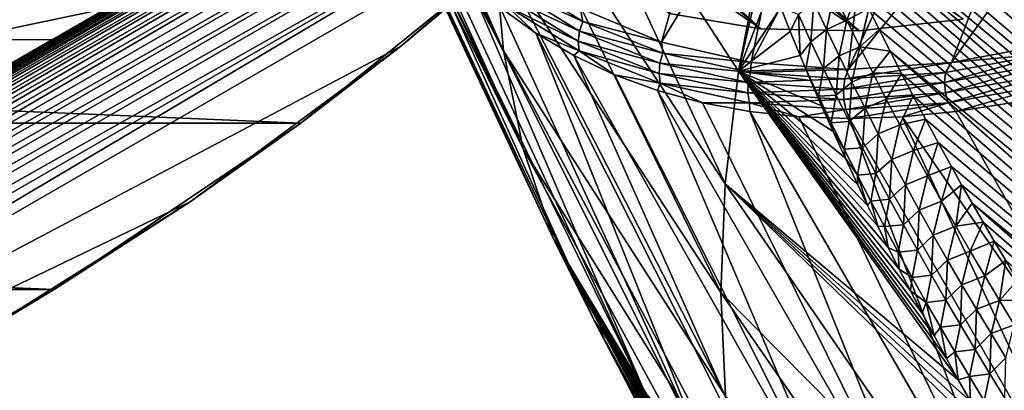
# Model space of a CAD drawing. Header units: metres. Extents: x -82 to 82, y -313 to 40.
# Tile 316 of 405: x 21 to 32, y -35 to -31. Entities that reach past the tile are written whole.
import ezdxf

# ---------------------------------------------------------------- set-up
doc = ezdxf.new("R2010")
doc.units = ezdxf.units.M
doc.layers.add('solid_505278_SW0001_CCC', color=7, linetype='CONTINUOUS')

msp = doc.modelspace()

# ---------------------------------------------------------------- linework, layer by layer
at = {"layer": 'solid_505278_SW0001_CCC'}
for points in [[(50.405338, -38.536587, 83.331169), (30.797325, -21.331577, 63.891705), (30.647306, -21.351151, 63.716587)], [(50.522469, -37.890675, 83.596817), (30.954178, -21.317228, 64.075394), (30.797325, -21.331577, 63.891705)], [(50.405338, -38.536587, 83.331169), (50.522469, -37.890675, 83.596817), (30.797325, -21.331577, 63.891705)], [(50.522469, -37.890675, 83.596817), (31.117716, -21.307964, 64.267563), (30.954178, -21.317228, 64.075394)], [(50.522469, -37.890675, 83.596817), (31.288496, -21.304432, 64.468788), (31.117716, -21.307964, 64.267563)], [(50.522469, -37.890675, 83.596817), (31.466503, -21.306665, 64.679092), (31.288496, -21.304432, 64.468788)], [(50.522469, -37.890675, 83.596817), (31.651787, -21.314751, 64.898575), (31.466503, -21.306665, 64.679092)], [(50.604389, -37.232422, 83.86628), (31.845007, -21.329401, 65.127899), (31.651787, -21.314751, 64.898575)], [(50.522469, -37.890675, 83.596817), (50.604389, -37.232422, 83.86628), (31.651787, -21.314751, 64.898575)], [(50.405338, -38.536587, 83.331169), (30.236097, -21.438131, 63.240215), (30.111528, -21.475842, 63.097164)], [(50.405338, -38.536587, 83.331169), (30.366793, -21.404585, 63.390987), (30.236097, -21.438131, 63.240215)], [(50.405338, -38.536587, 83.331169), (30.503941, -21.375675, 63.549835), (30.366793, -21.404585, 63.390987)], [(50.405338, -38.536587, 83.331169), (30.647306, -21.351151, 63.716587), (30.503941, -21.375675, 63.549835)], [(50.253677, -39.170261, 83.069572), (29.879951, -21.56267, 62.833241), (29.671486, -21.663111, 62.598316)], [(50.253677, -39.170261, 83.069572), (30.111528, -21.475842, 63.097164), (29.879951, -21.56267, 62.833241)], [(50.253677, -39.170261, 83.069572), (50.405338, -38.536587, 83.331169), (30.111528, -21.475842, 63.097164)], [(50.253677, -39.170261, 83.069572), (29.671486, -21.663111, 62.598316), (29.485535, -21.775202, 62.391418)], [(50.067978, -39.791424, 82.812202), (29.485535, -21.775202, 62.391418), (29.321289, -21.895908, 62.211342)], [(50.067978, -39.791424, 82.812202), (50.253677, -39.170261, 83.069572), (29.485535, -21.775202, 62.391418)], [(50.067978, -39.791424, 82.812202), (29.321289, -21.895908, 62.211342), (29.176422, -22.023369, 62.055168)], [(50.067978, -39.791424, 82.812202), (29.176422, -22.023369, 62.055168), (29.048952, -22.15678, 61.920353)], [(49.84869, -40.399746, 82.559273), (29.048952, -22.15678, 61.920353), (28.936529, -22.295645, 61.804073)], [(49.84869, -40.399746, 82.559273), (50.067978, -39.791424, 82.812202), (29.048952, -22.15678, 61.920353)], [(49.84869, -40.399746, 82.559273), (28.936529, -22.295645, 61.804073), (28.836658, -22.440033, 61.70348)], [(49.84869, -40.399746, 82.559273), (28.836658, -22.440033, 61.70348), (28.747866, -22.591072, 61.616875)], [(20.663433, -22.861235, 27.033989), (20.981243, -22.640097, 26.343277), (30.155128, -31.10516, 36.312004)], [(20.981243, -22.640097, 26.343277), (31.343657, -30.972475, 35.13353), (30.155128, -31.10516, 36.312004)], [(49.84869, -40.399746, 82.559273), (28.747866, -22.591072, 61.616875), (28.668907, -22.749779, 61.542908)], [(49.596058, -40.995255, 82.310867), (28.668907, -22.749779, 61.542908), (28.598663, -22.917269, 61.480473)], [(49.596058, -40.995255, 82.310867), (49.84869, -40.399746, 82.559273), (28.668907, -22.749779, 61.542908)], [(20.36623, -23.059958, 27.744444), (20.663433, -22.861235, 27.033989), (30.155128, -31.10516, 36.312004)], [(49.596058, -40.995255, 82.310867), (28.598663, -22.917269, 61.480473), (28.536861, -23.095467, 61.429405)], [(20.090797, -23.237041, 28.474854), (20.36623, -23.059958, 27.744444), (29.033194, -31.083408, 37.559395)], [(20.36623, -23.059958, 27.744444), (30.155128, -31.10516, 36.312004), (29.033194, -31.083408, 37.559395)], [(49.596058, -40.995255, 82.310867), (28.536861, -23.095467, 61.429405), (28.483322, -23.286461, 61.389744)], [(19.838213, -23.393148, 29.225574), (20.090797, -23.237041, 28.474854), (29.033194, -31.083408, 37.559395)], [(49.310268, -41.577564, 82.067108), (28.483322, -23.286461, 61.389744), (28.437853, -23.49276, 61.361675)], [(49.310268, -41.577564, 82.067108), (49.596058, -40.995255, 82.310867), (28.483322, -23.286461, 61.389744)], [(19.838213, -23.393148, 29.225574), (29.033194, -31.083408, 37.559395), (27.989855, -30.907541, 38.862278)], [(49.310268, -41.577564, 82.067108), (28.437853, -23.49276, 61.361675), (28.401365, -23.71777, 61.346596)], [(49.310268, -41.577564, 82.067108), (28.401365, -23.71777, 61.346596), (28.375048, -23.964552, 61.346272)], [(48.991478, -42.146297, 81.828194), (28.375048, -23.964552, 61.346272), (28.360109, -24.235605, 61.362541)], [(48.991478, -42.146297, 81.828194), (49.310268, -41.577564, 82.067108), (28.375048, -23.964552, 61.346272)], [(48.991478, -42.146297, 81.828194), (28.360109, -24.235605, 61.362541), (28.35861, -24.533396, 61.398079)], [(48.991478, -42.146297, 81.828194), (28.35861, -24.533396, 61.398079), (28.372787, -24.857807, 61.455391)], [(48.639534, -42.701241, 81.594116), (28.372787, -24.857807, 61.455391), (28.404085, -25.208946, 61.536236)], [(48.639534, -42.701241, 81.594116), (48.991478, -42.146297, 81.828194), (28.372787, -24.857807, 61.455391)], [(48.639534, -42.701241, 81.594116), (28.404085, -25.208946, 61.536236), (28.426571, -25.394476, 61.585968)], [(48.639534, -42.701241, 81.594116), (28.426571, -25.394476, 61.585968), (28.453957, -25.586866, 61.642303)], [(30.804564, -25.516247, -274.324585), (6.695436, -39.435658, -266.73761), (6.695436, -39.435658, -274.324585)], [(6.706747, -39.429127, -266.504181), (6.695436, -39.435658, -266.73761), (30.804564, -25.516247, -274.324585)], [(30.804564, -25.516247, -274.324585), (6.695436, -39.435658, -274.324585), (6.704589, -39.434105, -274.463776)], [(30.804564, -25.516247, -274.324585), (6.704589, -39.434105, -274.463776), (30.798626, -25.523415, -274.463959)], [(30.798626, -25.523415, -274.463959), (6.704589, -39.434105, -274.463776), (6.732148, -39.429409, -274.602997)], [(6.706747, -39.429127, -266.504181), (30.804564, -25.516247, -274.324585), (6.740952, -39.409378, -266.269836)], [(30.798626, -25.523415, -274.463959), (6.732148, -39.429409, -274.602997), (30.780741, -25.544981, -274.603302)], [(30.780741, -25.544981, -274.603302), (6.732148, -39.429409, -274.602997), (6.779178, -39.421349, -274.744202)], [(6.740952, -39.409378, -266.269836), (30.804564, -25.516247, -274.324585), (6.799078, -39.37582, -266.033142)], [(30.780741, -25.544981, -274.603302), (6.779178, -39.421349, -274.744202), (30.750193, -25.581745, -274.744598)], [(30.750193, -25.581745, -274.744598), (6.779178, -39.421349, -274.744202), (6.848838, -39.409306, -274.890594)], [(6.799078, -39.37582, -266.033142), (30.804564, -25.516247, -274.324585), (6.823495, -39.361725, -265.955353)], [(6.883737, -39.326942, -265.790924), (6.823495, -39.361725, -265.955353), (30.804564, -25.516247, -274.324585)], [(30.750193, -25.581745, -274.744598), (6.848838, -39.409306, -274.890594), (30.70488, -25.636114, -274.891052)], [(6.998361, -39.260765, -265.54184), (6.883737, -39.326942, -265.790924), (30.804564, -25.516247, -274.324585)], [(6.998361, -39.260765, -265.54184), (30.804564, -25.516247, -274.324585), (7.14651, -39.175232, -265.286011)], [(7.14651, -39.175232, -265.286011), (30.804564, -25.516247, -274.324585), (7.213461, -39.136578, -265.185516)], [(7.334595, -39.066639, -265.020966), (7.213461, -39.136578, -265.185516), (30.804564, -25.516247, -274.324585)], [(7.569647, -38.930931, -264.74646), (7.334595, -39.066639, -265.020966), (30.804564, -25.516247, -274.324585)], [(7.569647, -38.930931, -264.74646), (30.804564, -25.516247, -274.324585), (7.861565, -38.762394, -264.461609)], [(7.861565, -38.762394, -264.461609), (30.804564, -25.516247, -274.324585), (7.885284, -38.748699, -264.440613)], [(8.221618, -38.554516, -264.166992), (7.885284, -38.748699, -264.440613), (30.804564, -25.516247, -274.324585)], [(8.663754, -38.299248, -263.863739), (8.221618, -38.554516, -264.166992), (30.804564, -25.516247, -274.324585)], [(8.663754, -38.299248, -263.863739), (30.804564, -25.516247, -274.324585), (8.872761, -38.178581, -263.737335)], [(9.204777, -37.986889, -263.554657), (8.872761, -38.178581, -263.737335), (30.804564, -25.516247, -274.324585)], [(9.862317, -37.607258, -263.245209), (9.204777, -37.986889, -263.554657), (30.804564, -25.516247, -274.324585)], [(9.862317, -37.607258, -263.245209), (30.804564, -25.516247, -274.324585), (10.266684, -37.373798, -263.082672)], [(10.651484, -37.151634, -262.943939), (10.266684, -37.373798, -263.082672), (30.804564, -25.516247, -274.324585)], [(11.580017, -36.615543, -262.661804), (10.651484, -37.151634, -262.943939), (30.804564, -25.516247, -274.324585)], [(11.580017, -36.615543, -262.661804), (30.804564, -25.516247, -274.324585), (12.278078, -36.212517, -262.489777)], [(12.64723, -35.99939, -262.410461), (12.278078, -36.212517, -262.489777), (30.804564, -25.516247, -274.324585)], [(13.845548, -35.307541, -262.199677), (12.64723, -35.99939, -262.410461), (30.804564, -25.516247, -274.324585)], [(13.845548, -35.307541, -262.199677), (30.804564, -25.516247, -274.324585), (15.157839, -34.549889, -262.036896)], [(15.157839, -34.549889, -262.036896), (30.804564, -25.516247, -274.324585), (15.933504, -34.102058, -261.968475)], [(15.933504, -34.102058, -261.968475), (30.804564, -25.516247, -274.324585), (16.557911, -33.741554, -261.926636)], [(16.557911, -33.741554, -261.926636), (30.804564, -25.516247, -274.324585), (18.013819, -32.900986, -261.871155)], [(18.013819, -32.900986, -261.871155), (30.804564, -25.516247, -274.324585), (19.488712, -32.049458, -261.871185)], [(19.488712, -32.049458, -261.871185), (30.804564, -25.516247, -274.324585), (20.944527, -31.208942, -261.926788)], [(20.944527, -31.208942, -261.926788), (30.804564, -25.516247, -274.324585), (21.56657, -30.849806, -261.968475)], [(48.639534, -42.701241, 81.594116), (28.453957, -25.586866, 61.642303), (28.486677, -25.786335, 61.705692)], [(30.70488, -25.636114, -274.891052), (6.848838, -39.409306, -274.890594), (6.945391, -39.392406, -275.043884)], [(30.70488, -25.636114, -274.891052), (6.945391, -39.392406, -275.043884), (30.641876, -25.711386, -275.044403)], [(30.641876, -25.711386, -275.044403), (6.945391, -39.392406, -275.043884), (7.073461, -39.36961, -275.204071)], [(30.641876, -25.711386, -275.044403), (7.073461, -39.36961, -275.204071), (30.558014, -25.811003, -275.204651)], [(30.558014, -25.811003, -275.204651), (7.073461, -39.36961, -275.204071), (7.240232, -39.339283, -275.372437)], [(30.558014, -25.811003, -275.204651), (7.240232, -39.339283, -275.372437), (30.448339, -25.94029, -275.372955)], [(23.775229, -25.751787, 48.206146), (30.155128, -31.10516, 36.312004), (31.343657, -30.972475, 35.13353)], [(23.775229, -25.751787, 48.206146), (23.99147, -26.8529, 46.958755), (30.155128, -31.10516, 36.312004)], [(48.639534, -42.701241, 81.594116), (28.486677, -25.786335, 61.705692), (28.524454, -25.992735, 61.775925)], [(30.448339, -25.94029, -275.372955), (7.240232, -39.339283, -275.372437), (7.453024, -39.299522, -275.548218)], [(30.448339, -25.94029, -275.372955), (7.453024, -39.299522, -275.548218), (30.307592, -26.104595, -275.548523)], [(48.254395, -43.24181, 81.365036), (28.524454, -25.992735, 61.775925), (28.567839, -26.206377, 61.853569)], [(48.254395, -43.24181, 81.365036), (48.639534, -42.701241, 81.594116), (28.524454, -25.992735, 61.775925)], [(30.307592, -26.104595, -275.548523), (7.453024, -39.299522, -275.548218), (7.719271, -39.248093, -275.729767)], [(30.307592, -26.104595, -275.548523), (7.719271, -39.248093, -275.729767), (30.13006, -26.309305, -275.729919)], [(26.096659, -31.333872, 53.45726), (23.793226, -26.091228, 49.396877), (23.861305, -26.694284, 48.768795)], [(26.096659, -31.333872, 53.45726), (25.992826, -30.133171, 54.673096), (23.793226, -26.091228, 49.396877)], [(17.293943, -26.199167, -258.303833), (19.879978, -31.205551, -261.541443), (21.222225, -30.308699, -261.541443)], [(48.254395, -43.24181, 81.365036), (28.567839, -26.206377, 61.853569), (28.617079, -26.427387, 61.938889)], [(30.13006, -26.309305, -275.729919), (7.719271, -39.248093, -275.729767), (8.045366, -39.182549, -275.914185)], [(30.13006, -26.309305, -275.729919), (8.045366, -39.182549, -275.914185), (29.910372, -26.558796, -275.914215)], [(48.254395, -43.24181, 81.365036), (28.617079, -26.427387, 61.938889), (28.672005, -26.655672, 62.03178)], [(29.910372, -26.558796, -275.914215), (8.045366, -39.182549, -275.914185), (8.439689, -39.09951, -276.09903)], [(29.910372, -26.558796, -275.914215), (8.439689, -39.09951, -276.09903), (29.641438, -26.858614, -276.098969)], [(26.096659, -31.333872, 53.45726), (23.861305, -26.694284, 48.768795), (23.965916, -27.273003, 48.123085)], [(48.254395, -43.24181, 81.365036), (28.672005, -26.655672, 62.03178), (28.733274, -26.891663, 62.132904)], [(23.99147, -26.8529, 46.958755), (29.033194, -31.083408, 37.559395), (30.155128, -31.10516, 36.312004)], [(23.99147, -26.8529, 46.958755), (24.345839, -27.849848, 45.655872), (29.033194, -31.083408, 37.559395)], [(29.641438, -26.858614, -276.098969), (8.439689, -39.09951, -276.09903), (29.314745, -27.214808, -276.281433)], [(48.254395, -43.24181, 81.365036), (28.733274, -26.891663, 62.132904), (28.800892, -27.135344, 62.242306)], [(47.835949, -43.76746, 81.141129), (28.800892, -27.135344, 62.242306), (28.874922, -27.386768, 62.360088)], [(47.835949, -43.76746, 81.141129), (48.254395, -43.24181, 81.365036), (28.800892, -27.135344, 62.242306)], [(29.314745, -27.214808, -276.281433), (8.439689, -39.09951, -276.09903), (8.911659, -38.994644, -276.281555)], [(29.314745, -27.214808, -276.281433), (8.911659, -38.994644, -276.281555), (28.920492, -27.633406, -276.458557)], [(26.32266, -32.45356, 52.18214), (23.965916, -27.273003, 48.123085), (24.10675, -27.825686, 47.461651)], [(26.32266, -32.45356, 52.18214), (26.096659, -31.333872, 53.45726), (23.965916, -27.273003, 48.123085)], [(47.835949, -43.76746, 81.141129), (28.874922, -27.386768, 62.360088), (28.956114, -27.64646, 62.487011)], [(28.920492, -27.633406, -276.458557), (8.911659, -38.994644, -276.281555), (9.471375, -38.862488, -276.458679)], [(28.920492, -27.633406, -276.458557), (9.471375, -38.862488, -276.458679), (28.446695, -28.120909, -276.627014)], [(28.628458, -32.853798, 60.913055), (26.154167, -27.530312, 56.885998), (26.012051, -28.861702, 55.819267)], [(28.781069, -31.565098, 61.929115), (29.033497, -30.234388, 62.867744), (26.154167, -27.530312, 56.885998)], [(28.628458, -32.853798, 60.913055), (28.781069, -31.565098, 61.929115), (26.154167, -27.530312, 56.885998)], [(47.835949, -43.76746, 81.141129), (28.956114, -27.64646, 62.487011), (29.044241, -27.914248, 62.62289)], [(26.32266, -32.45356, 52.18214), (24.10675, -27.825686, 47.461651), (24.283396, -28.350712, 46.786423)], [(24.345839, -27.849848, 45.655872), (27.989855, -30.907541, 38.862278), (29.033194, -31.083408, 37.559395)], [(47.835949, -43.76746, 81.141129), (29.044241, -27.914248, 62.62289), (29.139662, -28.19039, 62.768116)], [(28.446695, -28.120909, -276.627014), (9.471375, -38.862488, -276.458679), (10.130409, -38.695927, -276.627075)], [(28.446695, -28.120909, -276.627014), (10.130409, -38.695927, -276.627075), (27.878448, -28.684353, -276.78302)], [(47.38372, -44.277641, 80.922356), (29.139662, -28.19039, 62.768116), (29.243109, -28.475414, 62.923416)], [(47.38372, -44.277641, 80.922356), (47.835949, -43.76746, 81.141129), (29.139662, -28.19039, 62.768116)], [(28.749218, -28.263424, 41.433159), (27.90094, -31.235481, 39.632862), (26.974461, -30.849297, 41.000965)], [(28.749218, -28.263424, 41.433159), (29.507343, -28.59306, 40.301147), (27.90094, -31.235481, 39.632862)], [(26.668905, -33.482681, 50.858608), (24.283396, -28.350712, 46.786423), (24.495333, -28.846544, 46.099384)], [(26.668905, -33.482681, 50.858608), (26.32266, -32.45356, 52.18214), (24.283396, -28.350712, 46.786423)], [(47.38372, -44.277641, 80.922356), (29.243109, -28.475414, 62.923416), (29.3542, -28.769039, 63.088467)], [(29.507343, -28.59306, 40.301147), (28.924168, -31.469063, 38.298996), (27.90094, -31.235481, 39.632862)], [(29.507343, -28.59306, 40.301147), (30.348608, -28.7924, 39.197788), (28.924168, -31.469063, 38.298996)], [(33.261089, -28.591957, 36.195465), (32.447197, -31.235479, 34.659145), (31.210403, -31.469063, 35.797798)], [(32.237389, -28.791847, 37.131924), (33.261089, -28.591957, 36.195465), (31.210403, -31.469063, 35.797798)], [(27.878448, -28.684353, -276.78302), (10.130409, -38.695927, -276.627075), (10.902332, -38.485569, -276.783051)], [(27.878448, -28.684353, -276.78302), (10.902332, -38.485569, -276.783051), (11.802598, -38.21909, -276.922638)], [(27.878448, -28.684353, -276.78302), (11.802598, -38.21909, -276.922638), (27.197403, -29.330893, -276.922638)], [(26.668905, -33.482681, 50.858608), (24.495333, -28.846544, 46.099384), (24.741941, -29.311729, 45.402554)], [(28.578316, -34.094337, 59.829102), (26.012051, -28.861702, 55.819267), (25.992826, -30.133171, 54.673096)], [(28.578316, -34.094337, 59.829102), (28.628458, -32.853798, 60.913055), (26.012051, -28.861702, 55.819267)], [(30.348608, -28.7924, 39.197788), (30.031555, -31.547216, 37.015743), (28.924168, -31.469063, 38.298996)], [(47.38372, -44.277641, 80.922356), (29.3542, -28.769039, 63.088467), (29.47361, -29.071743, 63.263943)], [(32.237389, -28.791847, 37.131924), (31.210403, -31.469063, 35.797798), (30.031555, -31.547216, 37.015743)], [(31.262465, -28.858944, 38.136921), (32.237389, -28.791847, 37.131924), (30.031555, -31.547216, 37.015743)], [(30.348608, -28.7924, 39.197788), (31.262465, -28.858944, 38.136921), (30.031555, -31.547216, 37.015743)], [(47.38372, -44.277641, 80.922356), (29.47361, -29.071743, 63.263943), (29.558258, -29.278893, 63.387138)], [(27.132439, -34.41246, 49.497963), (24.741941, -29.311729, 45.402554), (25.022499, -29.7449, 44.697968)], [(27.132439, -34.41246, 49.497963), (26.668905, -33.482681, 50.858608), (24.741941, -29.311729, 45.402554)], [(47.38372, -44.277641, 80.922356), (29.558258, -29.278893, 63.387138), (29.646624, -29.490091, 63.515015)], [(27.197403, -29.330893, -276.922638), (11.802598, -38.21909, -276.922638), (24.923895, -31.28577, -277.243774)], [(27.197403, -29.330893, -276.922638), (24.923895, -31.28577, -277.243774), (26.426922, -30.026951, -279.5)], [(47.38372, -44.277641, 80.922356), (29.646624, -29.490091, 63.515015), (29.738884, -29.705462, 63.647743)], [(27.709307, -35.234959, 48.111805), (25.022499, -29.7449, 44.697968), (25.33618, -30.144787, 43.987698)], [(27.709307, -35.234959, 48.111805), (27.132439, -34.41246, 49.497963), (25.022499, -29.7449, 44.697968)], [(46.897495, -44.771557, 80.708893), (29.738884, -29.705462, 63.647743), (29.835386, -29.925241, 63.785667)], [(46.897495, -44.771557, 80.708893), (47.38372, -44.277641, 80.922356), (29.738884, -29.705462, 63.647743)], [(46.897495, -44.771557, 80.708893), (29.835386, -29.925241, 63.785667), (29.936453, -30.149652, 63.929092)], [(23.785217, -32.159966, -279.5), (-23.785217, -32.159966, -279.5), (-26.426922, -30.026951, -279.5)], [(26.426922, -30.026951, -279.5), (23.785217, -32.159966, -279.5), (-26.426922, -30.026951, -279.5)], [(24.923895, -31.28577, -277.243774), (23.785217, -32.159966, -279.5), (26.426922, -30.026951, -279.5)], [(27.709307, -35.234959, 48.111805), (25.33618, -30.144787, 43.987698), (25.682066, -30.510218, 43.273827)], [(28.630966, -35.278759, 58.684204), (25.992826, -30.133171, 54.673096), (26.096659, -31.333872, 53.45726)], [(28.630966, -35.278759, 58.684204), (28.578316, -34.094337, 59.829102), (25.992826, -30.133171, 54.673096)], [(46.897495, -44.771557, 80.708893), (29.936453, -30.149652, 63.929092), (30.041752, -30.378473, 64.077721)], [(21.56657, -30.849806, -261.968475), (21.222225, -30.308699, -261.541443), (19.879978, -31.205551, -261.541443)], [(29.063442, -30.31637, 62.912563), (29.033497, -30.234388, 62.867744), (28.781069, -31.565098, 61.929115)], [(29.160355, -30.576077, 63.056797), (29.063442, -30.31637, 62.912563), (28.781069, -31.565098, 61.929115)], [(46.897495, -44.771557, 80.708893), (30.041752, -30.378473, 64.077721), (30.151342, -30.611732, 64.231613)], [(28.394585, -35.943161, 46.711964), (25.682066, -30.510218, 43.273827), (26.059141, -30.840118, 42.558449)], [(28.394585, -35.943161, 46.711964), (27.709307, -35.234959, 48.111805), (25.682066, -30.510218, 43.273827)], [(26.150507, -30.603365, 42.225143), (26.194523, -30.495028, 42.204025), (27.004835, -30.998251, 40.855568)], [(27.004835, -30.998251, 40.855568), (26.194523, -30.495028, 42.204025), (26.974461, -30.849297, 41.000965)], [(26.13039, -30.714865, 42.260975), (26.150507, -30.603365, 42.225143), (26.966537, -31.11014, 40.867172)], [(26.966537, -31.11014, 40.867172), (26.150507, -30.603365, 42.225143), (27.004835, -30.998251, 40.855568)], [(29.262709, -30.841578, 63.20797), (29.160355, -30.576077, 63.056797), (28.781069, -31.565098, 61.929115)], [(30.017323, -30.985865, 64.230949), (30.151342, -30.611732, 64.231613), (29.873074, -30.680943, 64.025612)], [(30.017323, -30.985865, 64.230949), (30.265631, -30.849691, 64.391159), (30.151342, -30.611732, 64.231613)], [(46.897495, -44.771557, 80.708893), (30.151342, -30.611732, 64.231613), (30.265631, -30.849691, 64.391159)], [(26.951473, -31.224777, 40.894592), (26.13039, -30.714865, 42.260975), (26.966537, -31.11014, 40.867172)], [(26.135309, -30.823227, 42.30949), (26.13039, -30.714865, 42.260975), (26.951473, -31.224777, 40.894592)], [(29.64113, -30.784304, 63.798542), (29.463406, -30.921879, 63.559479), (29.604517, -31.231537, 63.76889)], [(29.78282, -31.089603, 64.004532), (29.64113, -30.784304, 63.798542), (29.604517, -31.231537, 63.76889)], [(29.873074, -30.680943, 64.025612), (29.64113, -30.784304, 63.798542), (29.78282, -31.089603, 64.004532)], [(30.017323, -30.985865, 64.230949), (29.873074, -30.680943, 64.025612), (29.78282, -31.089603, 64.004532)], [(20.944527, -31.208942, -261.926788), (21.56657, -30.849806, -261.968475), (19.879978, -31.205551, -261.541443)], [(26.135309, -30.823227, 42.30949), (26.466303, -31.133524, 41.843658), (26.059141, -30.840118, 42.558449)], [(28.394585, -35.943161, 46.711964), (26.059141, -30.840118, 42.558449), (26.466303, -31.133524, 41.843658)], [(26.960493, -31.335686, 40.936283), (26.466303, -31.133524, 41.843658), (26.135309, -30.823227, 42.30949)], [(26.960493, -31.335686, 40.936283), (26.135309, -30.823227, 42.30949), (26.951473, -31.224777, 40.894592)], [(27.004835, -30.998251, 40.855568), (26.974461, -30.849297, 41.000965), (27.90094, -31.235481, 39.632862)], [(29.370607, -31.112906, 63.366135), (29.262709, -30.841578, 63.20797), (28.781069, -31.565098, 61.929115)], [(29.463406, -30.921879, 63.559479), (29.262709, -30.841578, 63.20797), (29.370607, -31.112906, 63.366135)], [(30.16428, -31.288115, 64.438484), (30.265631, -30.849691, 64.391159), (30.017323, -30.985865, 64.230949)], [(30.16428, -31.288115, 64.438484), (30.385021, -31.092615, 64.556717), (30.265631, -30.849691, 64.391159)], [(46.897495, -44.771557, 80.708893), (30.265631, -30.849691, 64.391159), (30.385021, -31.092615, 64.556717)], [(26.966537, -31.11014, 40.867172), (27.004835, -30.998251, 40.855568), (27.915096, -31.361687, 39.526085)], [(27.915096, -31.361687, 39.526085), (27.004835, -30.998251, 40.855568), (27.90094, -31.235481, 39.632862)], [(29.463406, -30.921879, 63.559479), (29.370607, -31.112906, 63.366135), (29.483807, -31.389864, 63.530655)], [(29.604517, -31.231537, 63.76889), (29.463406, -30.921879, 63.559479), (29.483807, -31.389864, 63.530655)], [(30.017323, -30.985865, 64.230949), (29.78282, -31.089603, 64.004532), (29.927202, -31.39205, 64.212608)], [(30.16428, -31.288115, 64.438484), (30.017323, -30.985865, 64.230949), (29.927202, -31.39205, 64.212608)], [(26.951473, -31.224777, 40.894592), (26.966537, -31.11014, 40.867172), (27.883221, -31.476141, 39.528309)], [(27.883221, -31.476141, 39.528309), (26.966537, -31.11014, 40.867172), (27.915096, -31.361687, 39.526085)], [(29.483807, -31.389864, 63.530655), (29.370607, -31.112906, 63.366135), (28.781069, -31.565098, 61.929115)], [(29.78282, -31.089603, 64.004532), (29.604517, -31.231537, 63.76889), (29.748365, -31.538097, 63.980324)], [(29.927202, -31.39205, 64.212608), (29.78282, -31.089603, 64.004532), (29.748365, -31.538097, 63.980324)], [(30.16428, -31.288115, 64.438484), (30.50931, -31.340376, 64.728134), (30.385021, -31.092615, 64.556717)], [(46.897495, -44.771557, 80.708893), (30.385021, -31.092615, 64.556717), (30.50931, -31.340376, 64.728134)], [(19.488712, -32.049458, -261.871185), (20.944527, -31.208942, -261.926788), (19.879978, -31.205551, -261.541443)], [(29.18243, -36.531029, 45.310383), (26.466303, -31.133524, 41.843658), (26.902351, -31.389574, 41.131557)], [(26.960493, -31.335686, 40.936283), (26.902351, -31.389574, 41.131557), (26.466303, -31.133524, 41.843658)], [(29.18243, -36.531029, 45.310383), (28.394585, -35.943161, 46.711964), (26.466303, -31.133524, 41.843658)], [(27.873831, -31.593042, 39.547443), (26.951473, -31.224777, 40.894592), (27.883221, -31.476141, 39.528309)], [(26.960493, -31.335686, 40.936283), (26.951473, -31.224777, 40.894592), (27.873831, -31.593042, 39.547443)], [(27.915096, -31.361687, 39.526085), (27.90094, -31.235481, 39.632862), (28.924168, -31.469063, 38.298996)], [(29.604517, -31.231537, 63.76889), (29.483807, -31.389864, 63.530655), (29.548283, -31.544249, 63.623798)], [(29.748365, -31.538097, 63.980324), (29.604517, -31.231537, 63.76889), (29.548283, -31.544249, 63.623798)], [(32.342113, -31.361687, 34.682819), (31.210403, -31.469063, 35.797798), (32.447197, -31.235479, 34.659145)], [(24.923895, -31.28577, -277.243774), (11.802598, -38.21909, -276.922638), (22.522026, -33.056896, -277.435974)], [(24.923895, -31.28577, -277.243774), (22.522026, -33.056896, -277.435974), (23.785217, -32.159966, -279.5)], [(28.78607, -36.399464, 57.485718), (26.096659, -31.333872, 53.45726), (26.32266, -32.45356, 52.18214)], [(28.78607, -36.399464, 57.485718), (28.630966, -35.278759, 58.684204), (26.096659, -31.333872, 53.45726)], [(26.960493, -31.335686, 40.936283), (27.366013, -31.607513, 40.424232), (26.902351, -31.389574, 41.131557)], [(27.887461, -31.705793, 39.582401), (27.366013, -31.607513, 40.424232), (26.960493, -31.335686, 40.936283)], [(27.887461, -31.705793, 39.582401), (26.960493, -31.335686, 40.936283), (27.873831, -31.593042, 39.547443)], [(30.16428, -31.288115, 64.438484), (29.927202, -31.39205, 64.212608), (30.074135, -31.691784, 64.422615)], [(30.313795, -31.587811, 64.648041), (30.16428, -31.288115, 64.438484), (30.074135, -31.691784, 64.422615)], [(30.313795, -31.587811, 64.648041), (30.50931, -31.340376, 64.728134), (30.16428, -31.288115, 64.438484)], [(30.313795, -31.587811, 64.648041), (30.638346, -31.592865, 64.905251), (30.50931, -31.340376, 64.728134)], [(46.376896, -45.248417, 80.500893), (30.50931, -31.340376, 64.728134), (30.638346, -31.592865, 64.905251)], [(46.376896, -45.248417, 80.500893), (46.897495, -44.771557, 80.708893), (30.50931, -31.340376, 64.728134)], [(30.066118, -36.993542, 43.919022), (26.902351, -31.389574, 41.131557), (27.366013, -31.607513, 40.424232)], [(30.066118, -36.993542, 43.919022), (29.18243, -36.531029, 45.310383), (26.902351, -31.389574, 41.131557)], [(27.883221, -31.476141, 39.528309), (27.915096, -31.361687, 39.526085), (28.915333, -31.581354, 38.230148)], [(28.915333, -31.581354, 38.230148), (27.915096, -31.361687, 39.526085), (28.924168, -31.469063, 38.298996)], [(29.548283, -31.544249, 63.623798), (29.483807, -31.389864, 63.530655), (28.781069, -31.565098, 61.929115)], [(29.927202, -31.39205, 64.212608), (29.748365, -31.538097, 63.980324), (29.894808, -31.841726, 64.193619)], [(30.074135, -31.691784, 64.422615), (29.927202, -31.39205, 64.212608), (29.894808, -31.841726, 64.193619)], [(31.13192, -31.697357, 35.771076), (31.141035, -31.581354, 35.795174), (32.342113, -31.361687, 34.682819)], [(32.341473, -31.476141, 34.650871), (31.13192, -31.697357, 35.771076), (32.342113, -31.361687, 34.682819)], [(32.342113, -31.361687, 34.682819), (31.141035, -31.581354, 35.795174), (31.210403, -31.469063, 35.797798)], [(27.873831, -31.593042, 39.547443), (27.883221, -31.476141, 39.528309), (28.890514, -31.697357, 38.223228)], [(28.890514, -31.697357, 38.223228), (27.883221, -31.476141, 39.528309), (28.915333, -31.581354, 38.230148)], [(31.288412, -35.089157, 66.029663), (28.781069, -31.565098, 61.929115), (28.628458, -32.853798, 60.913055)], [(29.602686, -31.672684, 63.702103), (29.548283, -31.544249, 63.623798), (28.781069, -31.565098, 61.929115)], [(29.727663, -31.961609, 63.881092), (29.602686, -31.672684, 63.702103), (28.781069, -31.565098, 61.929115)], [(29.85903, -32.256786, 64.068001), (29.727663, -31.961609, 63.881092), (28.781069, -31.565098, 61.929115)], [(29.996439, -32.557892, 64.261993), (29.85903, -32.256786, 64.068001), (28.781069, -31.565098, 61.929115)], [(30.140224, -32.865139, 64.463493), (29.996439, -32.557892, 64.261993), (28.781069, -31.565098, 61.929115)], [(30.252544, -33.099796, 64.619972), (30.140224, -32.865139, 64.463493), (28.781069, -31.565098, 61.929115)], [(30.368933, -33.338223, 64.781357), (30.252544, -33.099796, 64.619972), (28.781069, -31.565098, 61.929115)], [(30.489468, -33.580425, 64.947701), (30.368933, -33.338223, 64.781357), (28.781069, -31.565098, 61.929115)], [(30.61385, -33.826103, 65.11837), (30.489468, -33.580425, 64.947701), (28.781069, -31.565098, 61.929115)], [(30.742277, -34.075401, 65.293617), (30.61385, -33.826103, 65.11837), (28.781069, -31.565098, 61.929115)], [(30.875006, -34.328506, 65.473801), (30.742277, -34.075401, 65.293617), (28.781069, -31.565098, 61.929115)], [(31.012295, -34.585609, 65.659264), (30.875006, -34.328506, 65.473801), (28.781069, -31.565098, 61.929115)], [(31.154411, -34.846893, 65.850357), (31.012295, -34.585609, 65.659264), (28.781069, -31.565098, 61.929115)], [(31.288412, -35.089157, 66.029663), (31.154411, -34.846893, 65.850357), (28.781069, -31.565098, 61.929115)], [(28.915333, -31.581354, 38.230148), (28.924168, -31.469063, 38.298996), (30.031555, -31.547216, 37.015743)], [(28.915333, -31.581354, 38.230148), (30.031555, -31.547216, 37.015743), (29.994587, -31.654844, 36.981953)], [(29.748365, -31.538097, 63.980324), (29.548283, -31.544249, 63.623798), (29.692125, -31.851746, 63.838249)], [(29.692125, -31.851746, 63.838249), (29.548283, -31.544249, 63.623798), (29.602686, -31.672684, 63.702103)], [(29.894808, -31.841726, 64.193619), (29.748365, -31.538097, 63.980324), (29.692125, -31.851746, 63.838249)], [(29.994587, -31.654844, 36.981953), (30.031555, -31.547216, 37.015743), (31.210403, -31.469063, 35.797798)], [(31.141035, -31.581354, 35.795174), (29.994587, -31.654844, 36.981953), (31.210403, -31.469063, 35.797798)], [(31.142643, -31.81563, 35.766945), (31.13192, -31.697357, 35.771076), (32.341473, -31.476141, 34.650871)], [(32.359684, -31.593042, 34.639805), (31.142643, -31.81563, 35.766945), (32.341473, -31.476141, 34.650871)], [(30.066118, -36.993542, 43.919022), (27.366013, -31.607513, 40.424232), (27.855925, -31.786709, 39.723759)], [(27.887461, -31.705793, 39.582401), (27.855925, -31.786709, 39.723759), (27.366013, -31.607513, 40.424232)], [(28.887362, -31.81563, 38.23428), (27.873831, -31.593042, 39.547443), (28.890514, -31.697357, 38.223228)], [(27.887461, -31.705793, 39.582401), (27.873831, -31.593042, 39.547443), (28.887362, -31.81563, 38.23428)], [(28.890514, -31.697357, 38.223228), (28.915333, -31.581354, 38.230148), (29.994587, -31.654844, 36.981953)], [(28.890514, -31.697357, 38.223228), (29.994587, -31.654844, 36.981953), (29.977383, -31.771366, 36.966228)], [(29.692125, -31.851746, 63.838249), (29.602686, -31.672684, 63.702103), (29.727663, -31.961609, 63.881092)], [(29.977383, -31.771366, 36.966228), (29.994587, -31.654844, 36.981953), (31.141035, -31.581354, 35.795174)], [(31.13192, -31.697357, 35.771076), (29.977383, -31.771366, 36.966228), (31.141035, -31.581354, 35.795174)], [(30.313795, -31.587811, 64.648041), (30.074135, -31.691784, 64.422615), (30.223476, -31.988941, 64.634392)], [(30.465731, -31.885067, 64.859467), (30.313795, -31.587811, 64.648041), (30.223476, -31.988941, 64.634392)], [(30.465731, -31.885067, 64.859467), (30.638346, -31.592865, 64.905251), (30.313795, -31.587811, 64.648041)], [(30.465731, -31.885067, 64.859467), (30.772604, -31.850376, 65.088524), (30.638346, -31.592865, 64.905251)], [(46.376896, -45.248417, 80.500893), (30.638346, -31.592865, 64.905251), (30.772604, -31.850376, 65.088524)], [(31.172604, -31.929491, 35.783016), (31.142643, -31.81563, 35.766945), (32.359684, -31.593042, 34.639805)], [(32.395725, -31.705793, 34.650246), (31.172604, -31.929491, 35.783016), (32.359684, -31.593042, 34.639805)], [(27.887461, -31.705793, 39.582401), (28.370651, -31.926628, 39.032188), (27.855925, -31.786709, 39.723759)], [(31.038111, -37.326756, 42.549747), (27.855925, -31.786709, 39.723759), (28.370651, -31.926628, 39.032188)], [(31.038111, -37.326756, 42.549747), (30.066118, -36.993542, 43.919022), (27.855925, -31.786709, 39.723759)], [(28.906054, -31.929491, 38.26268), (28.370651, -31.926628, 39.032188), (27.887461, -31.705793, 39.582401)], [(28.906054, -31.929491, 38.26268), (27.887461, -31.705793, 39.582401), (28.887362, -31.81563, 38.23428)], [(28.887362, -31.81563, 38.23428), (28.890514, -31.697357, 38.223228), (29.977383, -31.771366, 36.966228)], [(28.887362, -31.81563, 38.23428), (29.977383, -31.771366, 36.966228), (29.980961, -31.890097, 36.969498)], [(30.074135, -31.691784, 64.422615), (29.894808, -31.841726, 64.193619), (30.043703, -32.142582, 64.40863)], [(29.980961, -31.890097, 36.969498), (29.977383, -31.771366, 36.966228), (31.13192, -31.697357, 35.771076)], [(31.142643, -31.81563, 35.766945), (29.980961, -31.890097, 36.969498), (31.13192, -31.697357, 35.771076)], [(30.223476, -31.988941, 64.634392), (30.074135, -31.691784, 64.422615), (30.043703, -32.142582, 64.40863)], [(32.395725, -31.705793, 34.650246), (31.261353, -32.026867, 35.777668), (31.172604, -31.929491, 35.783016)], [(32.395725, -31.705793, 34.650246), (31.891031, -31.926628, 35.180805), (31.261353, -32.026867, 35.777668)], [(28.906054, -31.929491, 38.26268), (28.887362, -31.81563, 38.23428), (29.980961, -31.890097, 36.969498)], [(28.906054, -31.929491, 38.26268), (29.980961, -31.890097, 36.969498), (30.005116, -32.00433, 36.991577)], [(29.894808, -31.841726, 64.193619), (29.692125, -31.851746, 63.838249), (29.838034, -32.155251, 64.053696)], [(29.838034, -32.155251, 64.053696), (29.692125, -31.851746, 63.838249), (29.727663, -31.961609, 63.881092)], [(30.043703, -32.142582, 64.40863), (29.894808, -31.841726, 64.193619), (29.838034, -32.155251, 64.053696)], [(30.005116, -32.00433, 36.991577), (29.980961, -31.890097, 36.969498), (31.142643, -31.81563, 35.766945)], [(31.172604, -31.929491, 35.783016), (30.005116, -32.00433, 36.991577), (31.142643, -31.81563, 35.766945)], [(30.465731, -31.885067, 64.859467), (30.223476, -31.988941, 64.634392), (30.375126, -32.283627, 64.847816)], [(30.619989, -32.179974, 65.072639), (30.465731, -31.885067, 64.859467), (30.375126, -32.283627, 64.847816)], [(30.619989, -32.179974, 65.072639), (30.772604, -31.850376, 65.088524), (30.465731, -31.885067, 64.859467)], [(30.619989, -32.179974, 65.072639), (30.912567, -32.113205, 65.278389), (30.772604, -31.850376, 65.088524)], [(46.376896, -45.248417, 80.500893), (30.772604, -31.850376, 65.088524), (30.912567, -32.113205, 65.278389)], [(31.038111, -37.326756, 42.549747), (28.370651, -31.926628, 39.032188), (28.908682, -32.026867, 38.351551)], [(28.906054, -31.929491, 38.26268), (28.908682, -32.026867, 38.351551), (28.370651, -31.926628, 39.032188)], [(28.906054, -31.929491, 38.26268), (29.468437, -32.087128, 37.683846), (28.908682, -32.026867, 38.351551)], [(28.906054, -31.929491, 38.26268), (30.005116, -32.00433, 36.991577), (29.468437, -32.087128, 37.683846)], [(30.005116, -32.00433, 36.991577), (30.048277, -32.107235, 37.031029), (29.468437, -32.087128, 37.683846)], [(29.838034, -32.155251, 64.053696), (29.727663, -31.961609, 63.881092), (29.85903, -32.256786, 64.068001)], [(31.172604, -31.929491, 35.783016), (30.048277, -32.107235, 37.031029), (30.005116, -32.00433, 36.991577)], [(30.223476, -31.988941, 64.634392), (30.043703, -32.142582, 64.40863), (30.194941, -32.440792, 64.625237)], [(31.172604, -31.929491, 35.783016), (30.646502, -32.087128, 36.395016), (30.048277, -32.107235, 37.031029)], [(30.375126, -32.283627, 64.847816), (30.223476, -31.988941, 64.634392), (30.194941, -32.440792, 64.625237)], [(31.172604, -31.929491, 35.783016), (31.261353, -32.026867, 35.777668), (30.646502, -32.087128, 36.395016)], [(34.397652, -37.527828, 38.689739), (31.261353, -32.026867, 35.777668), (31.891031, -31.926628, 35.180805)], [(32.090115, -37.527828, 41.214245), (28.908682, -32.026867, 38.351551), (29.468437, -32.087128, 37.683846)], [(32.090115, -37.527828, 41.214245), (31.038111, -37.326756, 42.549747), (28.908682, -32.026867, 38.351551)], [(32.090115, -37.527828, 41.214245), (29.468437, -32.087128, 37.683846), (30.048277, -32.107235, 37.031029)], [(33.213158, -37.595043, 39.923904), (30.048277, -32.107235, 37.031029), (30.646502, -32.087128, 36.395016)], [(32.090115, -37.527828, 41.214245), (30.048277, -32.107235, 37.031029), (33.213158, -37.595043, 39.923904)], [(30.776478, -32.472614, 65.287445), (30.912567, -32.113205, 65.278389), (30.619989, -32.179974, 65.072639)], [(34.397652, -37.527828, 38.689739), (30.646502, -32.087128, 36.395016), (31.261353, -32.026867, 35.777668)], [(34.397652, -37.527828, 38.689739), (33.213158, -37.595043, 39.923904), (30.646502, -32.087128, 36.395016)], [(30.776478, -32.472614, 65.287445), (31.058245, -32.381355, 65.474846), (30.912567, -32.113205, 65.278389)], [(46.376896, -45.248417, 80.500893), (30.912567, -32.113205, 65.278389), (31.058245, -32.381355, 65.474846)], [(20.972187, -34.06123, -279.5), (-20.972187, -34.06123, -279.5), (-23.785217, -32.159966, -279.5)], [(23.785217, -32.159966, -279.5), (20.972187, -34.06123, -279.5), (-23.785217, -32.159966, -279.5)], [(22.522026, -33.056896, -277.435974), (20.972187, -34.06123, -279.5), (23.785217, -32.159966, -279.5)], [(30.043703, -32.142582, 64.40863), (29.838034, -32.155251, 64.053696), (29.98633, -32.455917, 64.270714)], [(29.98633, -32.455917, 64.270714), (29.838034, -32.155251, 64.053696), (29.85903, -32.256786, 64.068001)], [(30.194941, -32.440792, 64.625237), (30.043703, -32.142582, 64.40863), (29.98633, -32.455917, 64.270714)], [(30.619989, -32.179974, 65.072639), (30.375126, -32.283627, 64.847816), (30.528994, -32.575939, 65.062798)], [(30.776478, -32.472614, 65.287445), (30.619989, -32.179974, 65.072639), (30.528994, -32.575939, 65.062798)], [(29.98633, -32.455917, 64.270714), (29.85903, -32.256786, 64.068001), (29.996439, -32.557892, 64.261993)], [(30.375126, -32.283627, 64.847816), (30.194941, -32.440792, 64.625237), (30.348433, -32.736465, 64.843338)], [(30.528994, -32.575939, 65.062798), (30.375126, -32.283627, 64.847816), (30.348433, -32.736465, 64.843338)], [(29.041014, -37.446526, 56.239063), (26.32266, -32.45356, 52.18214), (26.668905, -33.482681, 50.858608)], [(29.041014, -37.446526, 56.239063), (28.78607, -36.399464, 57.485718), (26.32266, -32.45356, 52.18214)], [(30.194941, -32.440792, 64.625237), (29.98633, -32.455917, 64.270714), (30.136923, -32.753868, 64.489197)], [(30.136923, -32.753868, 64.489197), (29.98633, -32.455917, 64.270714), (29.996439, -32.557892, 64.261993)], [(30.348433, -32.736465, 64.843338), (30.194941, -32.440792, 64.625237), (30.136923, -32.753868, 64.489197)], [(30.935101, -32.763073, 65.503784), (31.058245, -32.381355, 65.474846), (30.776478, -32.472614, 65.287445)], [(30.935101, -32.763073, 65.503784), (31.209208, -32.654552, 65.677521), (31.058245, -32.381355, 65.474846)], [(46.376896, -45.248417, 80.500893), (31.058245, -32.381355, 65.474846), (31.209208, -32.654552, 65.677521)], [(30.136923, -32.753868, 64.489197), (29.996439, -32.557892, 64.261993), (30.140224, -32.865139, 64.463493)], [(30.528994, -32.575939, 65.062798), (30.348433, -32.736465, 64.843338), (30.504089, -33.029705, 65.062828)], [(30.68499, -32.865971, 65.279228), (30.528994, -32.575939, 65.062798), (30.504089, -33.029705, 65.062828)], [(30.776478, -32.472614, 65.287445), (30.528994, -32.575939, 65.062798), (30.68499, -32.865971, 65.279228)], [(30.935101, -32.763073, 65.503784), (30.776478, -32.472614, 65.287445), (30.68499, -32.865971, 65.279228)], [(31.095768, -33.051437, 65.721527), (31.209208, -32.654552, 65.677521), (30.935101, -32.763073, 65.503784)], [(31.095768, -33.051437, 65.721527), (31.326233, -32.862972, 65.833908), (31.209208, -32.654552, 65.677521)], [(46.376896, -45.248417, 80.500893), (31.209208, -32.654552, 65.677521), (31.326233, -32.862972, 65.833908)], [(30.348433, -32.736465, 64.843338), (30.136923, -32.753868, 64.489197), (30.289726, -33.049229, 64.709053)], [(30.136923, -32.753868, 64.489197), (30.140224, -32.865139, 64.463493), (30.252544, -33.099796, 64.619972)], [(30.289726, -33.049229, 64.709053), (30.136923, -32.753868, 64.489197), (30.252544, -33.099796, 64.619972)], [(30.504089, -33.029705, 65.062828), (30.348433, -32.736465, 64.843338), (30.289726, -33.049229, 64.709053)], [(30.935101, -32.763073, 65.503784), (30.68499, -32.865971, 65.279228), (30.843025, -33.153812, 65.496994)], [(31.095768, -33.051437, 65.721527), (30.935101, -32.763073, 65.503784), (30.843025, -33.153812, 65.496994)], [(31.574352, -37.12513, 65.570427), (28.628458, -32.853798, 60.913055), (28.578316, -34.094337, 59.829102)], [(31.42614, -35.334515, 66.212975), (31.288412, -35.089157, 66.029663), (28.628458, -32.853798, 60.913055)], [(31.567842, -35.583164, 66.40062), (31.42614, -35.334515, 66.212975), (28.628458, -32.853798, 60.913055)], [(31.71377, -35.835289, 66.592926), (31.567842, -35.583164, 66.40062), (28.628458, -32.853798, 60.913055)], [(31.574352, -37.12513, 65.570427), (31.71377, -35.835289, 66.592926), (28.628458, -32.853798, 60.913055)], [(30.68499, -32.865971, 65.279228), (30.504089, -33.029705, 65.062828), (30.661819, -33.320625, 65.283615)], [(30.843025, -33.153812, 65.496994), (30.68499, -32.865971, 65.279228), (30.661819, -33.320625, 65.283615)], [(31.258404, -33.337772, 65.940598), (31.326233, -32.862972, 65.833908), (31.095768, -33.051437, 65.721527)], [(31.258404, -33.337772, 65.940598), (31.446796, -33.07457, 65.994301), (31.326233, -32.862972, 65.833908)], [(46.376896, -45.248417, 80.500893), (31.326233, -32.862972, 65.833908), (31.446796, -33.07457, 65.994301)], [(30.504089, -33.029705, 65.062828), (30.289726, -33.049229, 64.709053), (30.444651, -33.342106, 64.930183)], [(30.661819, -33.320625, 65.283615), (30.504089, -33.029705, 65.062828), (30.444651, -33.342106, 64.930183)], [(22.522026, -33.056896, -277.435974), (11.802598, -38.21909, -276.922638), (20, -34.641018, -277.5)], [(22.522026, -33.056896, -277.435974), (20, -34.641018, -277.5), (20.972187, -34.06123, -279.5)], [(30.289726, -33.049229, 64.709053), (30.252544, -33.099796, 64.619972), (30.368933, -33.338223, 64.781357)], [(30.444651, -33.342106, 64.930183), (30.289726, -33.049229, 64.709053), (30.368933, -33.338223, 64.781357)], [(31.095768, -33.051437, 65.721527), (30.843025, -33.153812, 65.496994), (31.003019, -33.439552, 65.716019)], [(31.258404, -33.337772, 65.940598), (31.095768, -33.051437, 65.721527), (31.003019, -33.439552, 65.716019)], [(31.258404, -33.337772, 65.940598), (31.571148, -33.289501, 66.15892), (31.446796, -33.07457, 65.994301)], [(45.821209, -45.707294, 80.298279), (31.446796, -33.07457, 65.994301), (31.571148, -33.289501, 66.15892)], [(45.821209, -45.707294, 80.298279), (46.376896, -45.248417, 80.500893), (31.446796, -33.07457, 65.994301)], [(30.843025, -33.153812, 65.496994), (30.661819, -33.320625, 65.283615), (30.821543, -33.609318, 65.505608)], [(31.003019, -33.439552, 65.716019), (30.843025, -33.153812, 65.496994), (30.821543, -33.609318, 65.505608)], [(30.444651, -33.342106, 64.930183), (30.368933, -33.338223, 64.781357), (30.489468, -33.580425, 64.947701)], [(30.661819, -33.320625, 65.283615), (30.444651, -33.342106, 64.930183), (30.601608, -33.632622, 65.152504)], [(30.601608, -33.632622, 65.152504), (30.444651, -33.342106, 64.930183), (30.489468, -33.580425, 64.947701)], [(30.821543, -33.609318, 65.505608), (30.661819, -33.320625, 65.283615), (30.601608, -33.632622, 65.152504)], [(31.258404, -33.337772, 65.940598), (31.003019, -33.439552, 65.716019), (31.164915, -33.723255, 65.936226)], [(31.422951, -33.622139, 66.160927), (31.258404, -33.337772, 65.940598), (31.164915, -33.723255, 65.936226)], [(31.422951, -33.622139, 66.160927), (31.571148, -33.289501, 66.15892), (31.258404, -33.337772, 65.940598)], [(31.422951, -33.622139, 66.160927), (31.699209, -33.507717, 66.327698), (31.571148, -33.289501, 66.15892)], [(45.821209, -45.707294, 80.298279), (31.571148, -33.289501, 66.15892), (31.699209, -33.507717, 66.327698)], [(28.200611, -36.352783, 53.220356), (26.668905, -33.482681, 50.858608), (27.132439, -34.41246, 49.497963)], [(28.920053, -37.293087, 55.884872), (29.041014, -37.446526, 56.239063), (26.668905, -33.482681, 50.858608)], [(28.808214, -37.150524, 55.541786), (28.920053, -37.293087, 55.884872), (26.668905, -33.482681, 50.858608)], [(28.693941, -37.003914, 55.173248), (28.808214, -37.150524, 55.541786), (26.668905, -33.482681, 50.858608)], [(28.589241, -36.868362, 54.817257), (28.693941, -37.003914, 55.173248), (26.668905, -33.482681, 50.858608)], [(28.49437, -36.74474, 54.474045), (28.589241, -36.868362, 54.817257), (26.668905, -33.482681, 50.858608)], [(28.408482, -36.631809, 54.143028), (28.49437, -36.74474, 54.474045), (26.668905, -33.482681, 50.858608)], [(28.33095, -36.528732, 53.823772), (28.408482, -36.631809, 54.143028), (26.668905, -33.482681, 50.858608)], [(28.261969, -36.436207, 53.51643), (28.33095, -36.528732, 53.823772), (26.668905, -33.482681, 50.858608)], [(28.260984, -36.434879, 53.511864), (28.261969, -36.436207, 53.51643), (26.668905, -33.482681, 50.858608)], [(28.200611, -36.352783, 53.220356), (28.260984, -36.434879, 53.511864), (26.668905, -33.482681, 50.858608)], [(31.003019, -33.439552, 65.716019), (30.821543, -33.609318, 65.505608), (30.983196, -33.895863, 65.728737)], [(31.164915, -33.723255, 65.936226), (31.003019, -33.439552, 65.716019), (30.983196, -33.895863, 65.728737)], [(30.601608, -33.632622, 65.152504), (30.489468, -33.580425, 64.947701), (30.61385, -33.826103, 65.11837)], [(31.58935, -33.904594, 66.382423), (31.699209, -33.507717, 66.327698), (31.422951, -33.622139, 66.160927)], [(31.58935, -33.904594, 66.382423), (31.830582, -33.728981, 66.500275), (31.699209, -33.507717, 66.327698)], [(45.821209, -45.707294, 80.298279), (31.699209, -33.507717, 66.327698), (31.830582, -33.728981, 66.500275)], [(30.821543, -33.609318, 65.505608), (30.601608, -33.632622, 65.152504), (30.760527, -33.920868, 65.375923)], [(30.760527, -33.920868, 65.375923), (30.601608, -33.632622, 65.152504), (30.61385, -33.826103, 65.11837)], [(30.983196, -33.895863, 65.728737), (30.821543, -33.609318, 65.505608), (30.760527, -33.920868, 65.375923)], [(31.422951, -33.622139, 66.160927), (31.164915, -33.723255, 65.936226), (31.328655, -34.004986, 66.157539)], [(31.58935, -33.904594, 66.382423), (31.422951, -33.622139, 66.160927), (31.328655, -34.004986, 66.157539)], [(31.164915, -33.723255, 65.936226), (30.983196, -33.895863, 65.728737), (31.146727, -34.180332, 65.952927)], [(31.328655, -34.004986, 66.157539), (31.164915, -33.723255, 65.936226), (31.146727, -34.180332, 65.952927)], [(31.75754, -34.1852, 66.605026), (31.830582, -33.728981, 66.500275), (31.58935, -33.904594, 66.382423)], [(31.75754, -34.1852, 66.605026), (31.965557, -33.953457, 66.676918), (31.830582, -33.728981, 66.500275)], [(30.760527, -33.920868, 65.375923), (30.61385, -33.826103, 65.11837), (30.742277, -34.075401, 65.293617)], [(30.921352, -34.206928, 65.600388), (30.760527, -33.920868, 65.375923), (30.742277, -34.075401, 65.293617)], [(30.983196, -33.895863, 65.728737), (30.760527, -33.920868, 65.375923), (30.921352, -34.206928, 65.600388)], [(31.146727, -34.180332, 65.952927), (30.983196, -33.895863, 65.728737), (30.921352, -34.206928, 65.600388)], [(31.58935, -33.904594, 66.382423), (31.328655, -34.004986, 66.157539), (31.494181, -34.284809, 66.379906)], [(31.75754, -34.1852, 66.605026), (31.58935, -33.904594, 66.382423), (31.494181, -34.284809, 66.379906)], [(31.328655, -34.004986, 66.157539), (31.146727, -34.180332, 65.952927), (31.312073, -34.462791, 66.178123)], [(31.494181, -34.284809, 66.379906), (31.328655, -34.004986, 66.157539), (31.312073, -34.462791, 66.178123)], [(31.75754, -34.1852, 66.605026), (32.10445, -34.181332, 66.857895), (31.965557, -33.953457, 66.676918)], [(20.972187, -34.06123, -279.5), (18.008091, -35.717064, -279.5), (-20.972187, -34.06123, -279.5)], [(20, -34.641018, -277.5), (18.008091, -35.717064, -279.5), (20.972187, -34.06123, -279.5)], [(31.527809, -38.367126, 64.481201), (28.578316, -34.094337, 59.829102), (28.630966, -35.278759, 58.684204)], [(31.527809, -38.367126, 64.481201), (31.574352, -37.12513, 65.570427), (28.578316, -34.094337, 59.829102)], [(30.921352, -34.206928, 65.600388), (30.742277, -34.075401, 65.293617), (30.875006, -34.328506, 65.473801)], [(30.921352, -34.206928, 65.600388), (30.875006, -34.328506, 65.473801), (31.012295, -34.585609, 65.659264)], [(31.146727, -34.180332, 65.952927), (30.921352, -34.206928, 65.600388), (31.084028, -34.490875, 65.825836)], [(31.084028, -34.490875, 65.825836), (30.921352, -34.206928, 65.600388), (31.012295, -34.585609, 65.659264)], [(31.312073, -34.462791, 66.178123), (31.146727, -34.180332, 65.952927), (31.084028, -34.490875, 65.825836)], [(31.75754, -34.1852, 66.605026), (31.494181, -34.284809, 66.379906), (31.661436, -34.562786, 66.603241)], [(31.927462, -34.464016, 66.828659), (31.75754, -34.1852, 66.605026), (31.661436, -34.562786, 66.603241)], [(31.927462, -34.464016, 66.828659), (32.10445, -34.181332, 66.857895), (31.75754, -34.1852, 66.605026)], [(31.494181, -34.284809, 66.379906), (31.312073, -34.462791, 66.178123), (31.479181, -34.74332, 66.404251)], [(31.661436, -34.562786, 66.603241), (31.494181, -34.284809, 66.379906), (31.479181, -34.74332, 66.404251)], [(27.937527, -35.940937, 50.64336), (27.132439, -34.41246, 49.497963), (27.709307, -35.234959, 48.111805)], [(28.14658, -36.278206, 52.935333), (28.200611, -36.352783, 53.220356), (27.132439, -34.41246, 49.497963)], [(28.099867, -36.212738, 52.661358), (28.14658, -36.278206, 52.935333), (27.132439, -34.41246, 49.497963)], [(28.059551, -36.154907, 52.397842), (28.099867, -36.212738, 52.661358), (27.132439, -34.41246, 49.497963)], [(28.025648, -36.105011, 52.144798), (28.059551, -36.154907, 52.397842), (27.132439, -34.41246, 49.497963)], [(27.997877, -36.062763, 51.901997), (28.025648, -36.105011, 52.144798), (27.132439, -34.41246, 49.497963)], [(27.975454, -36.026955, 51.668896), (27.997877, -36.062763, 51.901997), (27.132439, -34.41246, 49.497963)], [(27.958599, -35.998207, 51.445652), (27.975454, -36.026955, 51.668896), (27.132439, -34.41246, 49.497963)], [(27.939285, -35.95853, 51.02681), (27.958599, -35.998207, 51.445652), (27.132439, -34.41246, 49.497963)], [(27.937527, -35.940937, 50.64336), (27.939285, -35.95853, 51.02681), (27.132439, -34.41246, 49.497963)], [(31.084028, -34.490875, 65.825836), (31.012295, -34.585609, 65.659264), (31.154411, -34.846893, 65.850357)], [(31.312073, -34.462791, 66.178123), (31.084028, -34.490875, 65.825836), (31.248499, -34.772785, 66.0522)], [(31.248499, -34.772785, 66.0522), (31.084028, -34.490875, 65.825836), (31.154411, -34.846893, 65.850357)], [(31.479181, -34.74332, 66.404251), (31.312073, -34.462791, 66.178123), (31.248499, -34.772785, 66.0522)], [(31.927462, -34.464016, 66.828659), (31.661436, -34.562786, 66.603241), (31.83037, -34.838978, 66.827499)], [(31.661436, -34.562786, 66.603241), (31.479181, -34.74332, 66.404251), (31.647997, -35.021976, 66.631256)], [(31.83037, -34.838978, 66.827499), (31.661436, -34.562786, 66.603241), (31.647997, -35.021976, 66.631256)], [(31.248499, -34.772785, 66.0522), (31.154411, -34.846893, 65.850357), (31.288412, -35.089157, 66.029663)], [(31.479181, -34.74332, 66.404251), (31.248499, -34.772785, 66.0522), (31.414707, -35.052738, 66.279419)], [(31.414707, -35.052738, 66.279419), (31.248499, -34.772785, 66.0522), (31.288412, -35.089157, 66.029663)], [(31.647997, -35.021976, 66.631256), (31.479181, -34.74332, 66.404251), (31.414707, -35.052738, 66.279419)], [(31.83037, -34.838978, 66.827499), (31.647997, -35.021976, 66.631256), (31.81848, -35.29882, 66.859085)], [(31.414707, -35.052738, 66.279419), (31.288412, -35.089157, 66.029663), (31.42614, -35.334515, 66.212975)], [(31.647997, -35.021976, 66.631256), (31.414707, -35.052738, 66.279419), (31.582605, -35.330799, 66.507439)], [(31.582605, -35.330799, 66.507439), (31.414707, -35.052738, 66.279419), (31.42614, -35.334515, 66.212975)], [(31.81848, -35.29882, 66.859085), (31.647997, -35.021976, 66.631256), (31.582605, -35.330799, 66.507439)]]:
    msp.add_3dface(points, dxfattribs=at)

doc.saveas('drawing.dxf')
